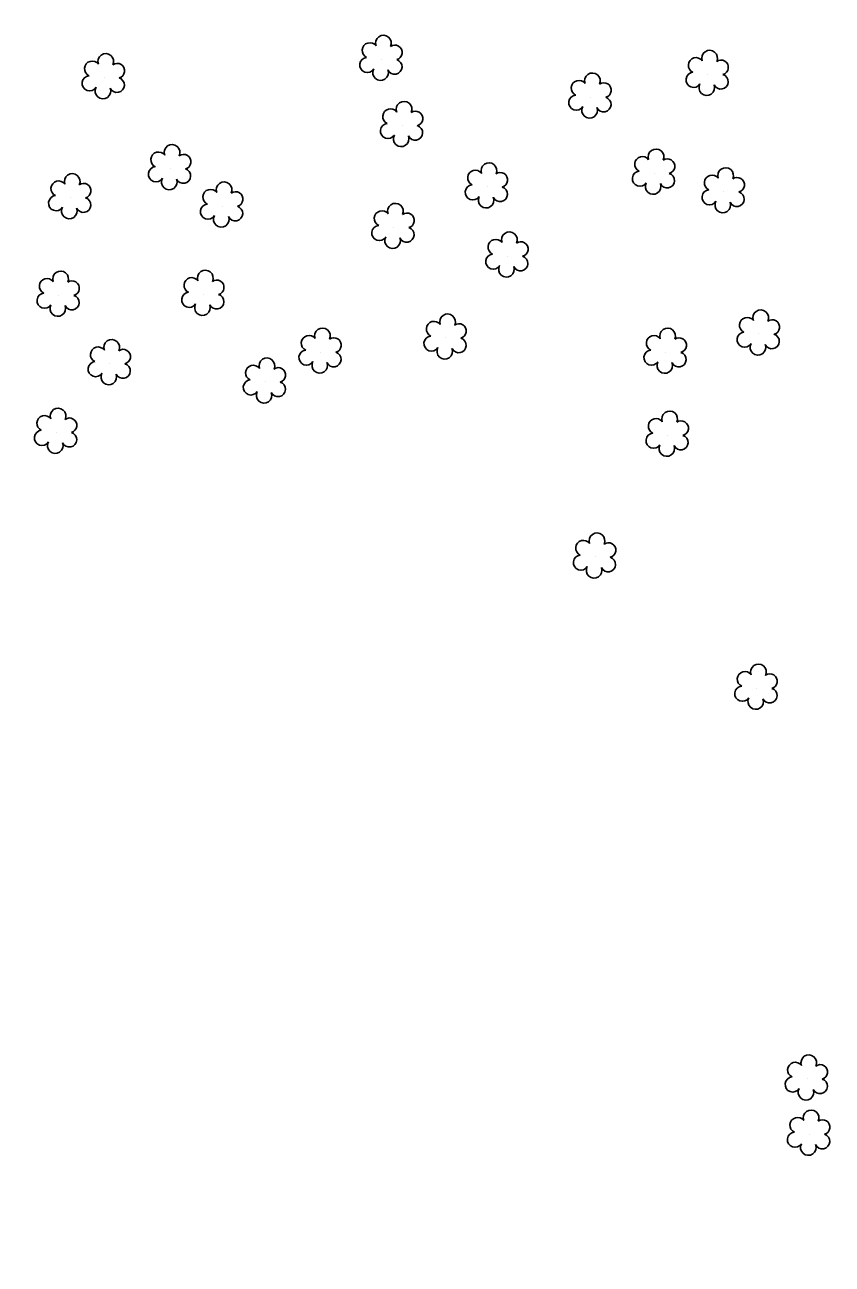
# Model space of a CAD drawing. Extents: x 3040896 to 3051146, y 687568 to 732976.
# Drawn here: x 3048028.4 to 3048130.2, y 702846.6 to 703002.7 of the extents above; entities that cross this region are included whole.
import ezdxf

# ---------------------------------------------------------------- set-up
doc = ezdxf.new("R2010")
doc.units = 0
for name, color, linetype in [('Default', 7, 'Continuous'), ('Exist Vegetation Shrub CELL', 7, 'Continuous'), ('Prop Horizontal Alignment', 7, 'Continuous')]:
    doc.layers.add(name, color=color, linetype=linetype)

msp = doc.modelspace()

# ---------------------------------------------------------------- linework, layer by layer
at = {"layer": 'Default'}
msp.add_arc((3036183.49, 702601.64), 12000, 356.579619, 9.850505, dxfattribs=at)
at = {"layer": 'Exist Vegetation Shrub CELL'}
for p, q in [((3048073.35, 702998.37), (3048073.35, 702998.37)), ((3048038.35, 702996.06), (3048038.35, 702996.06)), ((3048114.48, 702996.49), (3048114.48, 702996.49)), ((3048099.71, 702993.62), (3048099.71, 702993.62)), ((3048075.95, 702990.04), (3048075.95, 702990.04)), ((3048046.71, 702984.6), (3048046.71, 702984.6)), ((3048107.72, 702984.04), (3048107.72, 702984.04)), ((3048086.65, 702982.31), (3048086.65, 702982.31)), ((3048116.5, 702981.69), (3048116.5, 702981.69)), ((3048034.11, 702980.95), (3048034.11, 702980.95)), ((3048053.27, 702979.89), (3048053.27, 702979.89)), ((3048074.87, 702977.2), (3048074.87, 702977.2)), ((3048089.23, 702973.59), (3048089.23, 702973.59)), ((3048050.89, 702968.78), (3048050.89, 702968.78)), ((3048032.65, 702968.67), (3048032.65, 702968.67)), ((3048081.44, 702963.27), (3048081.44, 702963.27)), ((3048120.92, 702963.77), (3048120.92, 702963.77)), ((3048065.68, 702961.49), (3048065.68, 702961.49)), ((3048109.18, 702961.48), (3048109.18, 702961.48)), ((3048039.09, 702960.04), (3048039.09, 702960.04)), ((3048058.66, 702957.73), (3048058.66, 702957.73)), ((3048032.33, 702951.39), (3048032.33, 702951.39)), ((3048109.44, 702951.02), (3048109.44, 702951.02)), ((3048100.28, 702935.67), (3048100.28, 702935.67)), ((3048120.64, 702919.14), (3048120.64, 702919.14)), ((3048126.99, 702869.91), (3048126.99, 702869.91)), ((3048127.28, 702862.96), (3048127.28, 702862.96))]:
    msp.add_line(p, q, dxfattribs=at)
for centre, radius, start, end in [((3048071.87, 702999.5), 0.968, 35.8908, 245.4216), ((3048073.58, 703000.41), 0.99, 334.8391, 200.4717), ((3048075.02, 702999.24), 0.929, 284.4567, 126.0861), ((3048038.57, 702998.1), 0.99, 334.8391, 200.4717), ((3048071.55, 702997.67), 0.955, 95.1099, 327.9534), ((3048113, 702997.62), 0.968, 35.8908, 245.4216), ((3048114.71, 702998.53), 0.99, 334.8391, 200.4717), ((3048036.86, 702997.19), 0.968, 35.8908, 245.4216), ((3048040.02, 702996.93), 0.929, 284.4567, 126.0861), ((3048073.22, 702996.69), 0.984, 151.2797, 21.387), ((3048074.99, 702997.44), 0.937, 204.9913, 73.4601), ((3048116.15, 702997.36), 0.929, 284.4567, 126.0861), ((3048036.55, 702995.36), 0.955, 95.1099, 327.9534), ((3048039.98, 702995.14), 0.937, 204.9913, 73.4601), ((3048098.22, 702994.75), 0.968, 35.8908, 245.4216), ((3048099.93, 702995.66), 0.99, 334.8391, 200.4717), ((3048101.38, 702994.49), 0.929, 284.4567, 126.0861), ((3048112.68, 702995.79), 0.955, 95.1099, 327.9534), ((3048116.12, 702995.56), 0.937, 204.9913, 73.4601), ((3048038.22, 702994.38), 0.984, 151.2797, 21.387), ((3048097.91, 702992.92), 0.955, 95.1099, 327.9534), ((3048114.35, 702994.81), 0.984, 151.2797, 21.387), ((3048076.18, 702992.08), 0.99, 334.8391, 200.4717), ((3048099.58, 702991.94), 0.984, 151.2797, 21.387), ((3048101.34, 702992.69), 0.937, 204.9913, 73.4601), ((3048074.47, 702991.17), 0.968, 35.8908, 245.4216), ((3048077.62, 702990.91), 0.929, 284.4567, 126.0861), ((3048074.15, 702989.34), 0.955, 95.1099, 327.9534), ((3048077.59, 702989.12), 0.937, 204.9913, 73.4601), ((3048046.94, 702986.65), 0.99, 334.8391, 200.4717), ((3048075.82, 702988.36), 0.984, 151.2797, 21.387), ((3048045.22, 702985.73), 0.968, 35.8908, 245.4216), ((3048048.38, 702985.47), 0.929, 284.4567, 126.0861), ((3048106.24, 702985.16), 0.968, 35.8908, 245.4216), ((3048107.95, 702986.08), 0.99, 334.8391, 200.4717), ((3048044.91, 702983.9), 0.955, 95.1099, 327.9534), ((3048048.34, 702983.68), 0.937, 204.9913, 73.4601), ((3048085.17, 702983.44), 0.968, 35.8908, 245.4216), ((3048086.88, 702984.35), 0.99, 334.8391, 200.4717), ((3048109.39, 702984.9), 0.929, 284.4567, 126.0861), ((3048116.73, 702983.73), 0.99, 334.8391, 200.4717), ((3048032.63, 702982.08), 0.968, 35.8908, 245.4216), ((3048034.34, 702982.99), 0.99, 334.8391, 200.4717), ((3048046.58, 702982.92), 0.984, 151.2797, 21.387), ((3048053.5, 702981.93), 0.99, 334.8391, 200.4717), ((3048088.32, 702983.18), 0.929, 284.4567, 126.0861), ((3048105.92, 702983.33), 0.955, 95.1099, 327.9534), ((3048107.59, 702982.35), 0.984, 151.2797, 21.387), ((3048109.36, 702983.11), 0.937, 204.9913, 73.4601), ((3048115.02, 702982.82), 0.968, 35.8908, 245.4216), ((3048118.17, 702982.56), 0.929, 284.4567, 126.0861), ((3048035.78, 702981.82), 0.929, 284.4567, 126.0861), ((3048051.78, 702981.02), 0.968, 35.8908, 245.4216), ((3048054.94, 702980.76), 0.929, 284.4567, 126.0861), ((3048084.85, 702981.61), 0.955, 95.1099, 327.9534), ((3048088.29, 702981.38), 0.937, 204.9913, 73.4601), ((3048114.7, 702980.99), 0.955, 95.1099, 327.9534), ((3048118.14, 702980.77), 0.937, 204.9913, 73.4601), ((3048032.31, 702980.25), 0.955, 95.1099, 327.9534), ((3048033.98, 702979.27), 0.984, 151.2797, 21.387), ((3048035.75, 702980.02), 0.937, 204.9913, 73.4601), ((3048051.47, 702979.19), 0.955, 95.1099, 327.9534), ((3048054.9, 702978.96), 0.937, 204.9913, 73.4601), ((3048075.1, 702979.24), 0.99, 334.8391, 200.4717), ((3048086.52, 702980.63), 0.984, 151.2797, 21.387), ((3048116.37, 702980.01), 0.984, 151.2797, 21.387), ((3048053.14, 702978.21), 0.984, 151.2797, 21.387), ((3048073.39, 702978.33), 0.968, 35.8908, 245.4216), ((3048076.54, 702978.07), 0.929, 284.4567, 126.0861), ((3048073.07, 702976.49), 0.955, 95.1099, 327.9534), ((3048076.51, 702976.27), 0.937, 204.9913, 73.4601), ((3048089.46, 702975.63), 0.99, 334.8391, 200.4717), ((3048074.74, 702975.52), 0.984, 151.2797, 21.387), ((3048087.74, 702974.72), 0.968, 35.8908, 245.4216), ((3048090.9, 702974.46), 0.929, 284.4567, 126.0861), ((3048087.43, 702972.89), 0.955, 95.1099, 327.9534), ((3048090.86, 702972.66), 0.937, 204.9913, 73.4601), ((3048089.1, 702971.91), 0.984, 151.2797, 21.387), ((3048031.17, 702969.79), 0.968, 35.8908, 245.4216), ((3048032.88, 702970.71), 0.99, 334.8391, 200.4717), ((3048034.32, 702969.53), 0.929, 284.4567, 126.0861), ((3048049.41, 702969.9), 0.968, 35.8908, 245.4216), ((3048051.12, 702970.82), 0.99, 334.8391, 200.4717), ((3048052.56, 702969.64), 0.929, 284.4567, 126.0861), ((3048030.85, 702967.96), 0.955, 95.1099, 327.9534), ((3048049.09, 702968.07), 0.955, 95.1099, 327.9534), ((3048032.52, 702966.98), 0.984, 151.2797, 21.387), ((3048034.29, 702967.74), 0.937, 204.9913, 73.4601), ((3048050.76, 702967.09), 0.984, 151.2797, 21.387), ((3048052.53, 702967.85), 0.937, 204.9913, 73.4601), ((3048081.67, 702965.31), 0.99, 334.8391, 200.4717), ((3048119.44, 702964.89), 0.968, 35.8908, 245.4216), ((3048121.15, 702965.81), 0.99, 334.8391, 200.4717), ((3048065.9, 702963.53), 0.99, 334.8391, 200.4717), ((3048079.96, 702964.39), 0.968, 35.8908, 245.4216), ((3048083.11, 702964.14), 0.929, 284.4567, 126.0861), ((3048109.41, 702963.52), 0.99, 334.8391, 200.4717), ((3048122.6, 702964.63), 0.929, 284.4567, 126.0861), ((3048039.32, 702962.08), 0.99, 334.8391, 200.4717), ((3048064.19, 702962.62), 0.968, 35.8908, 245.4216), ((3048067.35, 702962.36), 0.929, 284.4567, 126.0861), ((3048079.64, 702962.56), 0.955, 95.1099, 327.9534), ((3048083.08, 702962.34), 0.937, 204.9913, 73.4601), ((3048107.7, 702962.61), 0.968, 35.8908, 245.4216), ((3048110.86, 702962.35), 0.929, 284.4567, 126.0861), ((3048119.12, 702963.06), 0.955, 95.1099, 327.9534), ((3048120.8, 702962.08), 0.984, 151.2797, 21.387), ((3048122.56, 702962.84), 0.937, 204.9913, 73.4601), ((3048037.61, 702961.17), 0.968, 35.8908, 245.4216), ((3048040.76, 702960.91), 0.929, 284.4567, 126.0861), ((3048063.88, 702960.79), 0.955, 95.1099, 327.9534), ((3048067.31, 702960.56), 0.937, 204.9913, 73.4601), ((3048081.31, 702961.58), 0.984, 151.2797, 21.387), ((3048107.38, 702960.78), 0.955, 95.1099, 327.9534), ((3048110.82, 702960.55), 0.937, 204.9913, 73.4601), ((3048037.29, 702959.34), 0.955, 95.1099, 327.9534), ((3048040.73, 702959.11), 0.937, 204.9913, 73.4601), ((3048057.17, 702958.86), 0.968, 35.8908, 245.4216), ((3048058.89, 702959.77), 0.99, 334.8391, 200.4717), ((3048060.33, 702958.6), 0.929, 284.4567, 126.0861), ((3048065.55, 702959.81), 0.984, 151.2797, 21.387), ((3048109.05, 702959.8), 0.984, 151.2797, 21.387), ((3048038.96, 702958.36), 0.984, 151.2797, 21.387), ((3048056.86, 702957.03), 0.955, 95.1099, 327.9534), ((3048058.53, 702956.05), 0.984, 151.2797, 21.387), ((3048060.29, 702956.8), 0.937, 204.9913, 73.4601), ((3048030.85, 702952.52), 0.968, 35.8908, 245.4216), ((3048032.56, 702953.43), 0.99, 334.8391, 200.4717), ((3048034, 702952.26), 0.929, 284.4567, 126.0861), ((3048109.67, 702953.06), 0.99, 334.8391, 200.4717), ((3048030.53, 702950.68), 0.955, 95.1099, 327.9534), ((3048107.96, 702952.15), 0.968, 35.8908, 245.4216), ((3048111.11, 702951.89), 0.929, 284.4567, 126.0861), ((3048032.2, 702949.7), 0.984, 151.2797, 21.387), ((3048033.97, 702950.46), 0.937, 204.9913, 73.4601), ((3048107.64, 702950.32), 0.955, 95.1099, 327.9534), ((3048111.07, 702950.1), 0.937, 204.9913, 73.4601), ((3048109.31, 702949.34), 0.984, 151.2797, 21.387), ((3048098.8, 702936.8), 0.968, 35.8908, 245.4216), ((3048100.51, 702937.71), 0.99, 334.8391, 200.4717), ((3048101.95, 702936.54), 0.929, 284.4567, 126.0861), ((3048098.48, 702934.96), 0.955, 95.1099, 327.9534), ((3048100.15, 702933.98), 0.984, 151.2797, 21.387), ((3048101.92, 702934.74), 0.937, 204.9913, 73.4601), ((3048120.87, 702921.18), 0.99, 334.8391, 200.4717), ((3048119.16, 702920.27), 0.968, 35.8908, 245.4216), ((3048122.32, 702920.01), 0.929, 284.4567, 126.0861), ((3048118.84, 702918.44), 0.955, 95.1099, 327.9534), ((3048122.28, 702918.21), 0.937, 204.9913, 73.4601), ((3048120.52, 702917.46), 0.984, 151.2797, 21.387), ((3048125.51, 702871.04), 0.968, 35.8908, 245.4216), ((3048127.22, 702871.95), 0.99, 334.8391, 200.4717), ((3048128.66, 702870.78), 0.929, 284.4567, 126.0861), ((3048125.19, 702869.21), 0.955, 95.1099, 327.9534), ((3048128.63, 702868.99), 0.937, 204.9913, 73.4601), ((3048126.86, 702868.23), 0.984, 151.2797, 21.387), ((3048127.51, 702865), 0.99, 334.8391, 200.4717), ((3048125.8, 702864.09), 0.968, 35.8908, 245.4216), ((3048128.95, 702863.83), 0.929, 284.4567, 126.0861), ((3048125.48, 702862.25), 0.955, 95.1099, 327.9534), ((3048128.92, 702862.03), 0.937, 204.9913, 73.4601), ((3048127.15, 702861.27), 0.984, 151.2797, 21.387)]:
    msp.add_arc(centre, radius, start, end, dxfattribs=at)
at = {"layer": 'Prop Horizontal Alignment'}
msp.add_arc((3036183.49, 702601.64), 12000, 356.579619, 9.850505, dxfattribs=at)

doc.saveas('drawing.dxf')
